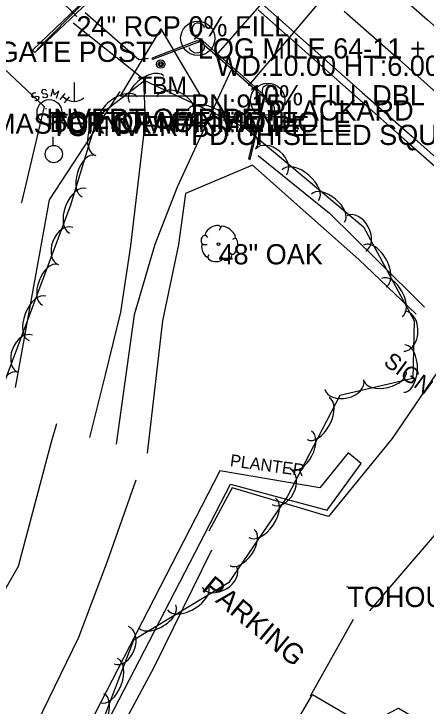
# Model space of a CAD drawing. Extents: x 1441650 to 1491889, y 345904 to 358319.
# Drawn here: x 1444224.6 to 1444326.5, y 355464 to 355635.2 of the extents above; entities that cross this region are included whole.
import ezdxf

# ---------------------------------------------------------------- set-up
doc = ezdxf.new("R2010")
doc.units = 0
for name, color, linetype in [('S_BUILDING', 7, 'Continuous'), ('S_CROSS_DRAIN', 7, 'Continuous'), ('S_CROSS_DRAIN_ANNOT', 7, 'Continuous'), ('S_DITCHLINE', 7, 'Continuous'), ('S_DRG_PT_SYM', 7, 'Continuous'), ('S_EDGE_PAVEMENT', 7, 'Continuous'), ('S_GRAVEL_ROAD', 7, 'Continuous'), ('S_HEADWALL', 7, 'Continuous'), ('S_MANHOLE_ANNOT', 7, 'Continuous'), ('S_MISC_STRUCTURES', 7, 'Continuous'), ('S_MISC_STRUCTURES_ANNOT', 7, 'Continuous'), ('S_MSC_PT_SYM', 7, 'Continuous'), ('S_PARKING', 7, 'Continuous'), ('S_PARKING_ANNOT', 7, 'Continuous'), ('S_PAVEMENT_CROWN', 7, 'Continuous'), ('S_PRIMARY_CTL', 7, 'Continuous'), ('S_PRIMARY_CTL_ANNOT', 7, 'Continuous'), ('S_SANITARY_SEWER', 7, 'Continuous'), ('S_SANITARY_SEWER_ANNOT', 7, 'Continuous'), ('S_SHOULDER', 7, 'Continuous'), ('S_SIGN', 7, 'Continuous'), ('S_SIGN_ANNOT', 7, 'Continuous'), ('S_STREAM', 7, 'Continuous'), ('S_SURVEY_TEXT_ANNOT', 7, 'Continuous'), ('S_TREE', 7, 'Continuous'), ('S_TREE_ANNOT', 7, 'Continuous'), ('S_UTILITY_POLE', 7, 'Continuous'), ('S_UTL_PT_SYM', 7, 'Continuous'), ('S_WALL', 7, 'Continuous')]:
    doc.layers.add(name, color=color, linetype=linetype)

msp = doc.modelspace()

# ---------------------------------------------------------------- linework, layer by layer
at = {"layer": 'S_BUILDING'}
msp.add_lwpolyline([(1444329.55, 355408.79), (1444298.12, 355427.18), (1444302.14, 355434.05), (1444285.04, 355444.05), (1444298.39, 355466.89), (1444311.52, 355459.21), (1444319.65, 355463.52), (1444338.08, 355452.74), (1444337.87, 355444.09), (1444346.9, 355438.45)], close=True, dxfattribs=at)
at = {"layer": 'S_CROSS_DRAIN'}
for p, q in [((1444274.52, 355624.86), (1444313.38, 355669.14)), ((1444209.44, 355665.28), (1444240.1, 355634.61)), ((1444320.9, 355662.76), (1444282.69, 355617.57))]:
    msp.add_line(p, q, dxfattribs=at)
at = {"layer": 'S_DITCHLINE'}
for points in [[(1444242.22, 355635.56), (1444255.47, 355623.88), (1444257.93, 355624.22)], [(1444239.32, 355633.02), (1444256.64, 355619.11), (1444257.08, 355608.69), (1444255.27, 355593.28), (1444253.45, 355577.86), (1444250.99, 355561.46), (1444247.16, 355545.95), (1444243.33, 355530.44)], [(1444278.33, 355621.39), (1444271.66, 355606.86), (1444264.99, 355592.33), (1444259.5, 355578.18), (1444254.38, 355560.78), (1444252.12, 355544.77), (1444249.87, 355528.76)], [(1444284.99, 355600.19), (1444302.62, 355585.91), (1444314.36, 355574.29), (1444326.1, 355562.67)], [(1444324, 355560.96), (1444309.89, 355574.46), (1444296.75, 355586.12), (1444283.6, 355597.78), (1444267.01, 355590.79), (1444265.3, 355578.2), (1444261.33, 355559.3), (1444259.46, 355542.92), (1444257.6, 355526.53)]]:
    msp.add_lwpolyline(points, dxfattribs=at)
at = {"layer": 'S_DRG_PT_SYM'}
for points in [[(1444240.1, 355634.61), (1444240.1, 355634.66), (1444240.1, 355634.61), (1444240.05, 355634.61), (1444240.1, 355634.61), (1444240.1, 355634.56), (1444240.1, 355634.61), (1444240.15, 355634.61)], [(1444274.52, 355624.86), (1444274.52, 355624.91), (1444274.52, 355624.86), (1444274.47, 355624.86), (1444274.52, 355624.86), (1444274.52, 355624.81), (1444274.52, 355624.86), (1444274.57, 355624.86)], [(1444282.69, 355617.57), (1444282.69, 355617.62), (1444282.69, 355617.57), (1444282.64, 355617.57), (1444282.69, 355617.57), (1444282.69, 355617.52), (1444282.69, 355617.57), (1444282.74, 355617.57)]]:
    msp.add_lwpolyline(points, dxfattribs=at)
at = {"layer": 'S_EDGE_PAVEMENT'}
for points in [[(1444314.65, 355644.52), (1444326.83, 355633.71), (1444339.02, 355622.91), (1444351.21, 355612.1), (1444362.44, 355602.15), (1444373.68, 355592.2), (1444384.91, 355582.25), (1444396.15, 355572.3), (1444406.02, 355563.65), (1444415.89, 355555.01), (1444425.76, 355546.36), (1444435.63, 355537.71), (1444445.13, 355529.24), (1444454.63, 355520.77), (1444464.13, 355512.31), (1444473.63, 355503.84)], [(1444285.97, 355637.65), (1444298.32, 355626.71), (1444310.68, 355615.78), (1444323.03, 355604.85), (1444335.38, 355593.91), (1444346.59, 355584), (1444357.79, 355574.08), (1444369, 355564.16), (1444380.2, 355554.24), (1444390.03, 355545.55), (1444399.85, 355536.86), (1444409.68, 355528.17), (1444419.51, 355519.48), (1444428.9, 355511.21), (1444438.29, 355502.93), (1444447.69, 355494.66), (1444457.08, 355486.38), (1444467.54, 355477.13)]]:
    msp.add_lwpolyline(points, dxfattribs=at)
at = {"layer": 'S_GRAVEL_ROAD'}
for points in [[(1444341.63, 355582.25), (1444339.33, 355567.85), (1444337.7, 355559), (1444327.88, 355544.59), (1444318.06, 355530.17), (1444302.36, 355510.95), (1444278.6, 355518.03), (1444272.79, 355507.32)], [(1444312.56, 355487.57), (1444328.51, 355506.2), (1444341.27, 355523.71), (1444354.04, 355541.21), (1444363.1, 355548.51), (1444376.09, 355552.84)]]:
    msp.add_lwpolyline(points, dxfattribs=at)
at = {"layer": 'S_HEADWALL'}
for points in [[(1444258.66, 355644.73), (1444243.04, 355638.18), (1444229.82, 355625.67), (1444229.27, 355626.18), (1444242.45, 355638.89), (1444258.33, 355645.11)], [(1444270.65, 355629.11), (1444270.33, 355628.66), (1444286.62, 355614.44), (1444287.02, 355614.63)]]:
    msp.add_lwpolyline(points, close=True, dxfattribs=at)
msp.add_lwpolyline([(1444253.93, 355643.28), (1444241.89, 355637.97), (1444230.38, 355626.37)], dxfattribs=at)
at = {"layer": 'S_MISC_STRUCTURES'}
msp.add_lwpolyline([(1444226.93, 355419.71), (1444278.19, 355518.93), (1444302.02, 355512.49), (1444310.46, 355523.98), (1444307.24, 355526.65), (1444300.25, 355517.98), (1444275.54, 355522.19), (1444223.73, 355421.38)], dxfattribs=at)
at = {"layer": 'S_MSC_PT_SYM'}
for points in [[(1444269.35, 355629.02), (1444269.35, 355629.07), (1444269.35, 355629.02), (1444269.3, 355629.02), (1444269.35, 355629.02), (1444269.35, 355628.97), (1444269.35, 355629.02), (1444269.4, 355629.02)], [(1444270.24, 355629.78), (1444270.24, 355629.83), (1444270.24, 355629.78), (1444270.19, 355629.78), (1444270.24, 355629.78), (1444270.24, 355629.73), (1444270.24, 355629.78), (1444270.29, 355629.78)], [(1444286.86, 355613.52), (1444286.86, 355613.57), (1444286.86, 355613.52), (1444286.81, 355613.52), (1444286.86, 355613.52), (1444286.86, 355613.47), (1444286.86, 355613.52), (1444286.91, 355613.52)], [(1444287.75, 355614.4), (1444287.75, 355614.45), (1444287.75, 355614.4), (1444287.7, 355614.4), (1444287.75, 355614.4), (1444287.75, 355614.35), (1444287.75, 355614.4), (1444287.8, 355614.4)], [(1444307.01, 355493.52), (1444307.01, 355493.57), (1444307.01, 355493.52), (1444306.96, 355493.52), (1444307.01, 355493.52), (1444307.01, 355493.47), (1444307.01, 355493.52), (1444307.06, 355493.52)]]:
    msp.add_lwpolyline(points, dxfattribs=at)
at = {"layer": 'S_PARKING'}
for points in [[(1444273.44, 355502.61), (1444259.18, 355473.59), (1444228.57, 355416.48)], [(1444297.9, 355466.6), (1444308.58, 355485.5)]]:
    msp.add_lwpolyline(points, dxfattribs=at)
at = {"layer": 'S_PAVEMENT_CROWN'}
msp.add_lwpolyline([(1444306.22, 355635.87), (1444318.39, 355625.11), (1444330.55, 355614.36), (1444342.72, 355603.61), (1444353.99, 355593.49), (1444365.26, 355583.37), (1444376.53, 355573.26), (1444387.79, 355563.14), (1444397.76, 355554.44), (1444407.72, 355545.73), (1444417.69, 355537.03), (1444427.65, 355528.33), (1444446.35, 355511.86), (1444465.04, 355495.38)], dxfattribs=at)
at = {"layer": 'S_PRIMARY_CTL'}
for p, q in [((1444260.93, 355631.47), (1444250.9, 355614.96)), ((1444260.93, 355631.47), (1444270.76, 355614.96)), ((1444250.9, 355614.96), (1444270.76, 355614.96))]:
    msp.add_line(p, q, dxfattribs=at)
for radius in [1.04, 0.609, 0.344]:
    msp.add_circle((1444260.93, 355622.77), radius, dxfattribs=at)
at = {"layer": 'S_SANITARY_SEWER'}
for p, q in [((1444137.48, 355701.08), (1444232.16, 355612.29)), ((1444229.09, 355615.26), (1444229.02, 355614.87)), ((1444229.64, 355615.64), (1444229.09, 355615.26)), ((1444230.06, 355615.57), (1444229.64, 355615.64)), ((1444236.07, 355614.02), (1444237.31, 355615.49)), ((1444229.02, 355614.87), (1444229.21, 355614.6)), ((1444229.21, 355614.6), (1444229.64, 355614.48)), ((1444229.64, 355614.48), (1444230.18, 355614.83)), ((1444230.18, 355613.67), (1444229.79, 355613.75)), ((1444230.18, 355614.83), (1444230.64, 355614.75)), ((1444230.72, 355614.06), (1444230.18, 355613.67)), ((1444230.64, 355614.75), (1444230.8, 355614.48)), ((1444230.8, 355614.48), (1444230.72, 355614.06)), ((1444236.73, 355614.79), (1444237.7, 355613.98)), ((1444238.28, 355614.68), (1444237.04, 355613.2)), ((1444232.16, 355612.29), (1444226.54, 355588.58))]:
    msp.add_line(p, q, dxfattribs=at)
for points in [[(1444232.74, 355616.19), (1444232.39, 355616.46), (1444231.73, 355616.38), (1444231.5, 355616.03), (1444231.54, 355615.72), (1444231.88, 355615.41), (1444232.5, 355615.53), (1444232.89, 355615.22), (1444232.93, 355614.91), (1444232.66, 355614.52), (1444232.04, 355614.44), (1444231.69, 355614.71)], [(1444235.18, 355614.33), (1444235.72, 355616.19), (1444234.67, 355615.18), (1444234.29, 355616.61), (1444233.74, 355614.75)]]:
    msp.add_lwpolyline(points, dxfattribs=at)
msp.add_circle((1444233.42, 355610.95), 3.05, dxfattribs=at)
at = {"layer": 'S_SHOULDER'}
msp.add_lwpolyline([(1444284.99, 355636.2), (1444297.27, 355625.33), (1444309.55, 355614.45), (1444321.83, 355603.58), (1444334.11, 355592.7), (1444345.3, 355582.7), (1444356.49, 355572.71), (1444367.69, 355562.71), (1444378.88, 355552.71), (1444388.82, 355544.05), (1444398.76, 355535.39), (1444408.7, 355526.72), (1444418.64, 355518.06), (1444437.35, 355501.68), (1444456.05, 355485.31), (1444466.29, 355475.97)], dxfattribs=at)
at = {"layer": 'S_SIGN'}
for p, q in [((1444270.24, 355629.78), (1444269.35, 355629.02)), ((1444287.75, 355614.4), (1444286.86, 355613.52))]:
    msp.add_line(p, q, dxfattribs=at)
for centre in [(1444270.08, 355629.16), (1444287.36, 355613.82)]:
    msp.add_circle(centre, 4.24, dxfattribs=at)
for centre, radius, start, end in [((1444270.2, 355631.32), 1.62, 16.5258, 156.8957), ((1444271.24, 355631.42), 2.55, 167.1196, 241.9813), ((1444269.38, 355626.88), 2.38, 358.6529, 73.7063), ((1444269.82, 355627.76), 2.17, 204.641, 335.359), ((1444287.48, 355615.98), 1.62, 16.5258, 156.8957), ((1444288.52, 355616.08), 2.55, 167.1196, 241.9813), ((1444286.66, 355611.54), 2.38, 358.6529, 73.7063), ((1444287.1, 355612.43), 2.17, 204.641, 335.359)]:
    msp.add_arc(centre, radius, start, end, dxfattribs=at)
at = {"layer": 'S_STREAM'}
for points in [[(1444235.18, 355533.8), (1444233.89, 355529.28), (1444225.69, 355498.56), (1444209.71, 355470.77), (1444202.02, 355457.37), (1444195.67, 355438.38)], [(1444210.1, 355423.61), (1444224.49, 355447.65), (1444240.66, 355481.05), (1444247.74, 355499.89), (1444254.86, 355519.97)]]:
    msp.add_lwpolyline(points, dxfattribs=at)
at = {"layer": 'S_TREE'}
for p, q in [((1444275.74, 355582.5), (1444275.35, 355581.65)), ((1444271.94, 355580.48), (1444272.45, 355579.9)), ((1444279.3, 355579.71), (1444278.65, 355579.44)), ((1444271.28, 355578.16), (1444272.41, 355578.16)), ((1444272.45, 355574.98), (1444272.91, 355575.68)), ((1444278.53, 355575.6), (1444278.06, 355576.03)), ((1444276.13, 355574.71), (1444276.05, 355575.49))]:
    msp.add_line(p, q, dxfattribs=at)
for points in [[(1444175.76, 355448.47), (1444187.39, 355462.28), (1444198.29, 355467.89), (1444214.02, 355522.05), (1444238.73, 355587.99), (1444245.39, 355609.89), (1444256.87, 355618.74), (1444281.72, 355607.08), (1444311.03, 355582.56), (1444323.51, 355559.31), (1444323.16, 355545.06), (1444305.17, 355540.84), (1444292.12, 355515.79), (1444277.66, 355494.52), (1444254.22, 355480.3), (1444240.85, 355445.4), (1444242.86, 355414.89), (1444230.13, 355392.79), (1444210.94, 355379.68), (1444205.48, 355356.26)], [(1444225.06, 355542.79), (1444229.24, 355566), (1444233.42, 355589.22), (1444242.16, 355602.6), (1444250.9, 355615.98)], [(1444225.06, 355542.79), (1444229.24, 355566), (1444233.42, 355589.22), (1444242.16, 355602.6), (1444250.9, 355615.98)]]:
    msp.add_lwpolyline(points, dxfattribs=at)
msp.add_circle((1444275.18, 355578.25), 0.341, dxfattribs=at)
for centre, major_axis, ratio, start_param, end_param in [((1444257.46, 355616.51), (-4.23, -3.26), 0.541388, 3.141034, 6.282627), ((1444264.38, 355612.59), (-4.49, 2.1), 0.685293, 3.141614, 6.283207), ((1444250.44, 355611.11), (-4.64, -3.58), 0.55078, 3.141016, 6.282609), ((1444272.87, 355608.89), (-5.31, 2.49), 0.550066, 3.141606, 6.283199), ((1444246.36, 355604.88), (-1.44, -4.74), 0.685213, 3.14129, 6.282882), ((1444280.43, 355605.4), (-4.1, 3.43), 0.540659, 3.141593, 6.283185), ((1444288.16, 355598.59), (-3.8, 3.18), 0.685259, 3.141593, 6.283185), ((1444243.11, 355595.1), (-1.56, -5.11), 0.540623, 3.141414, 6.283006), ((1444295.43, 355592.85), (-4.5, 3.77), 0.550039, 3.141593, 6.283185), ((1444240.44, 355586.51), (-2.06, -5.5), 0.549969, 3.141593, 6.283185), ((1444302.23, 355587.16), (-4.1, 3.43), 0.540659, 3.141593, 6.283185), ((1444309.21, 355580.9), (-2.34, 4.37), 0.68534, 3.142048, 6.28364), ((1444237.43, 355577.75), (-1.74, -4.64), 0.685173, 3.141593, 6.283185), ((1444273.84, 355581.46), (1.86, 1.08), 0.471018, 0, 3.141593), ((1444277.5, 355581.13), (-1.81, 1.36), 0.405113, 3.141593, 6.283186), ((1444271.61, 355579.34), (0.31, 1.03), 0.646762, 0, 3.141593), ((1444278.86, 355577.72), (0.46, 2.04), 0.482994, 3.141593, 6.283185), ((1444271.92, 355576.69), (-0.61, 1.6), 0.420543, 6.283185, 9.424777), ((1444313.82, 355572.87), (-2.77, 5.17), 0.550103, 3.14187, 6.283463), ((1444277.33, 355575.2), (1.09, 0.46), 0.711534, 3.141592, 6.283185), ((1444274.38, 355574.91), (-1.83, 0.19), 0.529943, 0, 3.141593), ((1444233.58, 355568.19), (-1.88, -5.01), 0.54059, 3.141593, 6.283185), ((1444318.02, 355565.06), (-2.53, 4.71), 0.540723, 3.141862, 6.283454), ((1444230.46, 355559.89), (-2.06, -5.5), 0.549969, 3.141593, 6.283185), ((1444321.07, 355556.74), (0.13, 4.94), 0.686543, 3.143317, 6.28491), ((1444227.46, 355551.13), (-1.74, -4.64), 0.685173, 3.141593, 6.283185), ((1444321.1, 355547.49), (0.15, 5.85), 0.551069, 3.142643, 6.284236), ((1444223.6, 355541.57), (-1.88, -5.01), 0.54059, 3.141593, 6.283185), ((1444316.37, 355545.65), (5.2, 1.22), 0.54069, 3.141603, 6.283195), ((1444306.28, 355543.54), (4.82, 1.13), 0.685299, 3.14161, 6.283202), ((1444299.8, 355535.11), (2.71, 5.2), 0.549978, 3.141593, 6.283185), ((1444295.7, 355527.25), (2.47, 4.74), 0.5406, 3.141593, 6.283185), ((1444290.7, 355518.23), (2.29, 4.39), 0.685184, 3.141593, 6.283185), ((1444286.01, 355510.58), (3.3, 4.85), 0.54999, 3.141593, 6.283185), ((1444281.02, 355503.24), (3.01, 4.42), 0.540611, 3.141593, 6.283185), ((1444275.4, 355495.94), (4.24, 2.57), 0.68526, 3.141584, 6.283176), ((1444267.62, 355490.91), (5.02, 3.04), 0.550039, 3.141587, 6.28318), ((1444260.04, 355486.31), (4.57, 2.77), 0.54066, 3.141587, 6.28318), ((1444251.2, 355479.09), (1.77, 4.63), 0.685174, 3.141577, 6.283169), ((1444248.14, 355470.35), (2.1, 5.48), 0.54997, 3.141583, 6.283175), ((1444244.96, 355462.07), (1.91, 4.99), 0.540591, 3.141583, 6.283176)]:
    msp.add_ellipse(centre, major_axis=major_axis, ratio=ratio, start_param=start_param, end_param=end_param, dxfattribs=at)
at = {"layer": 'S_UTILITY_POLE'}
for p, q in [((1444239.5, 355618.23), (1444239.5, 355613.5)), ((1444234.37, 355602.67), (1444234.37, 355604.77))]:
    msp.add_line(p, q, dxfattribs=at)
msp.add_circle((1444234.5, 355600.52), 2.13, dxfattribs=at)
msp.add_arc((1444239.56, 355616.93), 3.41, 226.3972, 313.6028, dxfattribs=at)
at = {"layer": 'S_UTL_PT_SYM'}
for points in [[(1444232.16, 355612.29), (1444232.16, 355612.34), (1444232.16, 355612.29), (1444232.11, 355612.29), (1444232.16, 355612.29), (1444232.16, 355612.24), (1444232.16, 355612.29), (1444232.21, 355612.29)], [(1444232.58, 355611.75), (1444232.58, 355611.8), (1444232.58, 355611.75), (1444232.53, 355611.75), (1444232.58, 355611.75), (1444232.58, 355611.7), (1444232.58, 355611.75), (1444232.63, 355611.75)], [(1444233.42, 355610.95), (1444233.42, 355611), (1444233.42, 355610.95), (1444233.37, 355610.95), (1444233.42, 355610.95), (1444233.42, 355610.9), (1444233.42, 355610.95), (1444233.47, 355610.95)], [(1444233.74, 355609.97), (1444233.74, 355610.02), (1444233.74, 355609.97), (1444233.69, 355609.97), (1444233.74, 355609.97), (1444233.74, 355609.92), (1444233.74, 355609.97), (1444233.79, 355609.97)], [(1444226.54, 355588.58), (1444226.54, 355588.63), (1444226.54, 355588.58), (1444226.49, 355588.58), (1444226.54, 355588.58), (1444226.54, 355588.53), (1444226.54, 355588.58), (1444226.59, 355588.58)]]:
    msp.add_lwpolyline(points, dxfattribs=at)
at = {"layer": 'S_WALL'}
for points in [[(1444269.96, 355628.61), (1444270.49, 355628.28), (1444258.88, 355623.89), (1444258.9, 355624.32)], [(1444286.52, 355614.02), (1444286.2, 355614.25), (1444282.63, 355599.34), (1444283.01, 355599.2)]]:
    msp.add_lwpolyline(points, close=True, dxfattribs=at)

# ---------------------------------------------------------------- texts
at = {"layer": 'S_CROSS_DRAIN_ANNOT'}
for s, p in [('24" RCP 0% FILL', (1444240.1, 355629.61)), ('WD:10.00 HT:6.00 CN:10% TY:DBL ', (1444274.52, 355619.86)), ('10% FILL DBL RCBOX', (1444282.69, 355612.57))]:
    msp.add_text(s, height=5, dxfattribs=at).set_placement(p)
at = {"layer": 'S_MANHOLE_ANNOT'}
for s in ['TOP OF MAN HOLE', 'BOTTOM OF MANHOLE']:
    msp.add_text(s, height=5, dxfattribs=at).set_placement((1444233.42, 355605.95))
at = {"layer": 'S_MISC_STRUCTURES_ANNOT'}
msp.add_text('PLANTER', height=3, rotation=352.1541, dxfattribs=at).set_placement((1444277.9, 355523.36))
at = {"layer": 'S_PARKING_ANNOT'}
msp.add_text('PARKING', height=5, rotation=320.3985, dxfattribs=at).set_placement((1444270.78, 355492.74))
at = {"layer": 'S_PRIMARY_CTL'}
msp.add_text('TBM', height=4.287, rotation=360, dxfattribs=at).set_placement((1444255.28, 355615.38))
at = {"layer": 'S_PRIMARY_CTL_ANNOT'}
for s, p in [('PN:915', (1444268.43, 355610.27)), ('PD:CHISELED SQUARE', (1444268.43, 355602.77))]:
    msp.add_text(s, height=5, dxfattribs=at).set_placement(p)
at = {"layer": 'S_SANITARY_SEWER_ANNOT'}
for s, p in [('INVERT OF PIPE', (1444232.58, 355606.75)), ('TO INVERT OF PIPE', (1444233.74, 355604.97))]:
    msp.add_text(s, height=5, dxfattribs=at).set_placement(p)
at = {"layer": 'S_SIGN_ANNOT'}
for s, p in [('LOG MILE 64-11 + 0.57', (1444270.08, 355624.16)), ('PLACKARD', (1444287.36, 355608.82))]:
    msp.add_text(s, height=5, dxfattribs=at).set_placement(p)
msp.add_text('SIGN', height=4, rotation=323.6217, dxfattribs=at).set_placement((1444315.73, 355548.58))
at = {"layer": 'S_SURVEY_TEXT_ANNOT'}
for s, p in [('GATE POST', (1444220.62, 355623.32)), ('PARKING LOT MASTER CRAFT', (1444172.68, 355605.56)), ('TOHOUSEL DBL RCBOX', (1444307.01, 355488.52))]:
    msp.add_text(s, height=5, dxfattribs=at).set_placement(p)
at = {"layer": 'S_TREE_ANNOT'}
msp.add_text('48" OAK', height=5, dxfattribs=at).set_placement((1444275.18, 355573.25))

doc.saveas('drawing.dxf')
